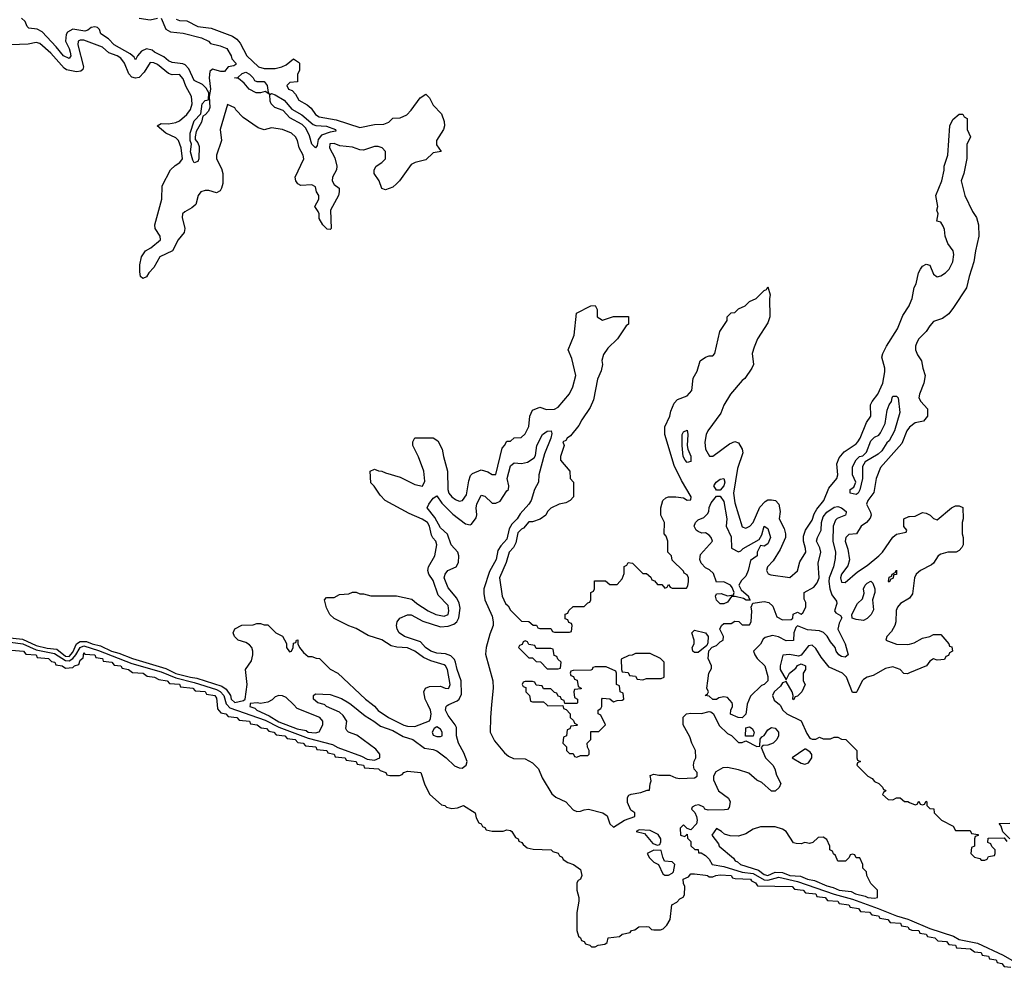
# Model space of a CAD drawing. Header units: inches. Extents: x 2710751 to 2829008, y 857003 to 965602.
# Tile 270 of 320: x 2805160 to 2810516, y 868570 to 873727. Entities that reach past the tile are written whole.
import ezdxf

# ---------------------------------------------------------------- set-up
doc = ezdxf.new("R2010")
doc.units = ezdxf.units.IN
doc.header["$MEASUREMENT"] = 0
for name, color, linetype in [('C8806', 7, 'Continuous'), ('C8807', 7, 'Continuous'), ('C8816', 7, 'Continuous'), ('C8817', 7, 'Continuous')]:
    doc.layers.add(name, color=color, linetype=linetype)

msp = doc.modelspace()

# ---------------------------------------------------------------- linework, layer by layer
at = {"layer": 'C8806', "color": 2}
for points, elevation in [([(2806234.1, 870000), (2806236.9, 869976.9), (2806254.8, 869954.8), (2806282, 869950), (2806294.8, 869934.8), (2806342, 869930), (2806354.8, 869914.8), (2806410.6, 869910), (2806415.3, 869895.3), (2806452, 869890), (2806474, 869874), (2806502, 869870), (2806514.8, 869854.8), (2806542, 869850), (2806554.8, 869834.8), (2806602, 869830), (2806614.8, 869814.8), (2806658, 869810), (2806674, 869794), (2806702, 869790), (2806714.8, 869774.8), (2806770.7, 869770), (2806776, 869756), (2806830.8, 869750), (2806836.9, 869736.9), (2806870.7, 869730), (2806876, 869716), (2806930, 869710.2), (2806936.9, 869696.9), (2806990.7, 869690), (2806996, 869676), (2807030.7, 869670), (2807036, 869656), (2807112, 869650), (2807121, 869641), (2807151, 869630), (2807158, 869618), (2807174, 869614), (2807226, 869614), (2807240.4, 869619.6), (2807250, 869631), (2807270, 869638), (2807342, 869630), (2807363.6, 869563.6), (2807390.7, 869510.7), (2807454.4, 869454.4), (2807472, 869450), (2807481, 869441), (2807510, 869434.8), (2807542, 869438), (2807574, 869450), (2807638, 869410), (2807643.6, 869383.6), (2807656.9, 869356.9), (2807670, 869351), (2807676.9, 869336.9), (2807690, 869331), (2807698, 869318), (2807730.5, 869310.5), (2807789.2, 869310.8), (2807810, 869318), (2807830, 869314.8), (2807838, 869310), (2807856.9, 869276.9), (2807870.8, 869270), (2807876, 869256), (2807891.3, 869250), (2807898, 869238), (2807921, 869221), (2807953, 869213), (2808052, 869210), (2808061, 869201), (2808090, 869190.7), (2808096, 869176), (2808111, 869170), (2808116.9, 869156.9), (2808141, 869141), (2808172, 869130), (2808210, 869102), (2808218, 869070), (2808211, 869050), (2808198, 869042), (2808191.1, 869028.9), (2808191, 868990), (2808202, 868950), (2808202, 868930), (2808190.9, 868869.1), (2808190.8, 868770), (2808199.6, 868739.6), (2808210, 868731.3), (2808216, 868716), (2808231, 868710), (2808238, 868698), (2808262, 868690), (2808270, 868682), (2808290, 868682), (2808306, 868690), (2808343.1, 868696.9), (2808355.3, 868704.7), (2808362, 868730), (2808422, 868738), (2808438, 868750), (2808480.4, 868759.6), (2808488.7, 868770), (2808506, 868774), (2808528, 868790), (2808570, 868792.4), (2808582, 868790), (2808596, 868776), (2808610, 868774), (2808645.2, 868774.8), (2808660.4, 868779.6), (2808680.4, 868799.6), (2808698, 868830), (2808706.6, 868910), (2808735.3, 868924.7), (2808750, 868942), (2808768.9, 868951.1), (2808776.4, 868963.6), (2808778, 869010), (2808770, 869026), (2808769.5, 869050), (2808798, 869062), (2808810, 869078), (2808830, 869078), (2808890, 869072.4), (2808902, 869070), (2808910, 869062), (2808930, 869062), (2808946, 869070), (2808970, 869072.7), (2809030, 869070.2), (2809036.9, 869056.9), (2809052.5, 869052.5), (2809136, 869050), (2809140.7, 869040.7), (2809162, 869030), (2809174, 869014), (2809362, 869010), (2809374.8, 868994.8), (2809422, 868990), (2809434.8, 868974.8), (2809490, 868970.2), (2809495.3, 868955.3), (2809542, 868950), (2809554.4, 868934.4), (2809610, 868930.2), (2809616.9, 868916.9), (2809670.8, 868910), (2809676.9, 868896.9), (2809722, 868890), (2809734.4, 868874.4), (2809782, 868870), (2809794.8, 868854.8), (2809831, 868850), (2809838, 868838), (2809882, 868830), (2809894.4, 868814.4), (2809950.7, 868810), (2809956, 868796), (2809991, 868790), (2809998, 868778), (2810000, 868777.3)], -2), ([(2806286.2, 870000), (2806303, 869983), (2806494.9, 869914.9), (2806570, 869876.8), (2806730, 869817.7), (2806861.8, 869781.8), (2806890, 869765.6), (2807020, 869720), (2807050, 869703.2), (2807090, 869697.6), (2807119.3, 869710), (2807119.3, 869730), (2807096.6, 869756.6), (2806993.8, 869833.8), (2806948, 869850), (2806939, 869859), (2806934, 869870), (2806939.3, 869910), (2806920.7, 869940.7), (2806899.1, 869959.1), (2806828.7, 869990), (2806819.3, 869999.3), (2806817, 870000)], 2), ([(2806413.3, 870000), (2806412, 869990), (2806439.9, 869979.9), (2806451, 869970), (2806518.2, 869938.2), (2806570, 869906.8), (2806670, 869867.5), (2806718, 869858), (2806730, 869850.6), (2806770, 869846), (2806790, 869851.3), (2806809.2, 869890), (2806809.2, 869910), (2806792.7, 869930), (2806670, 869979.3), (2806649, 870000)], 6), ([(2806963.3, 870000), (2807039.5, 869939.5), (2807087.3, 869910), (2807122, 869882), (2807190, 869859.5), (2807245.3, 869825.3), (2807298.8, 869810), (2807362, 869762), (2807410, 869755.3), (2807430, 869748), (2807480.5, 869710), (2807526.2, 869666.2), (2807550, 869655.5), (2807566.3, 869653.7), (2807589.3, 869670), (2807594, 869690), (2807576.6, 869736.6), (2807546.6, 869790), (2807536.3, 869830), (2807535.6, 869875.6), (2807529.5, 869890), (2807490, 869941.2), (2807477, 869970), (2807479.5, 869990), (2807484.6, 869995.4), (2807495.2, 870000)], 2), ([(2807078.7, 870000), (2807090.6, 869990.6), (2807110, 869968), (2807166.8, 869930), (2807250, 869888.5), (2807270, 869881.6), (2807310, 869880.7), (2807388.7, 869911.3), (2807395.3, 869924.7), (2807399.3, 869950), (2807395.1, 869970), (2807380.2, 870000)], 6), ([(2807727.2, 870000), (2807720.5, 869930), (2807719.5, 869850), (2807742.3, 869802.3), (2807796.5, 869736.5), (2807819.5, 869719.5), (2807846.9, 869706.9), (2807910, 869704.9), (2807950, 869683), (2807981.6, 869650), (2808001.7, 869601.7), (2808054, 869514), (2808076.1, 869496.1), (2808130, 869470.4), (2808170, 869426.8), (2808190, 869418.8), (2808210, 869419.1), (2808230, 869427.3), (2808254, 869430), (2808332, 869410), (2808355.2, 869395.2), (2808371, 869351), (2808390, 869332), (2808450, 869371.3), (2808506, 869390), (2808506, 869410), (2808484.7, 869424.7), (2808466.3, 869466.3), (2808466, 869494), (2808473.6, 869506.4), (2808486.8, 869513.2), (2808539.3, 869520.7), (2808574, 869534), (2808586, 869534), (2808588.7, 869568.7), (2808595.3, 869584.7), (2808590, 869614), (2808610, 869621), (2808636.3, 869616.3), (2808695.9, 869615.9), (2808730, 869601), (2808750, 869598), (2808830, 869602), (2808846, 869610), (2808846, 869630), (2808828.4, 869648.4), (2808826, 869670), (2808828.4, 869691.6), (2808838, 869710), (2808835.3, 869750), (2808815.3, 869790), (2808804.7, 869824.7), (2808769.6, 869889.6), (2808769.4, 869930.6), (2808788, 869950), (2808810, 869954), (2808869.1, 869950.9), (2808910, 869962), (2808919.6, 869959.6), (2808934, 869950), (2808965.4, 869885.4), (2809010, 869842), (2809031.1, 869831.1), (2809070, 869794), (2809090, 869794), (2809110, 869802), (2809170, 869772), (2809186, 869774), (2809188.4, 869811.6), (2809196.4, 869823.6), (2809210, 869831.3), (2809230, 869862.8), (2809250, 869874.9), (2809270, 869872.4), (2809287.3, 869850), (2809287.3, 869830), (2809278.8, 869810), (2809258, 869790), (2809230, 869779), (2809202, 869778), (2809194, 869766), (2809216.3, 869710), (2809256.3, 869670), (2809266.8, 869650), (2809276.3, 869616.3), (2809301, 869570), (2809291.1, 869548.9), (2809270, 869528.7), (2809250, 869528.7), (2809196.2, 869576.2), (2809170, 869589.4), (2809125.8, 869625.8), (2809070, 869645.1), (2809010, 869657), (2808984.4, 869655.6), (2808945.8, 869634.2), (2808934, 869610), (2808934.8, 869590), (2808961, 869530), (2809014.9, 869490), (2809024.9, 869470), (2809019.9, 869440.1), (2809010.5, 869429.5), (2808993.2, 869426.8), (2808905.6, 869425.6), (2808886, 869430), (2808882, 869442), (2808854.6, 869454.6), (2808834, 869450), (2808818, 869442), (2808814, 869430), (2808832, 869412), (2808842, 869390), (2808844.7, 869370), (2808841, 869350), (2808810, 869318), (2808790, 869326), (2808770, 869346), (2808752.7, 869327.3), (2808754, 869290), (2808778, 869282), (2808790, 869294), (2808792.7, 869272.7), (2808810, 869254), (2808811.6, 869231.6), (2808832, 869212), (2808850, 869211.3), (2808852.7, 869192.7), (2808867.3, 869192.7), (2808890, 869178), (2808910, 869158), (2808926.8, 869130), (2808990, 869118.5), (2809090, 869087.8), (2809150, 869080.1), (2809210, 869046.7), (2809230, 869044.1), (2809290, 869060.5), (2809390, 869036.8), (2809590, 868968.7), (2809690, 868940.9), (2809830, 868890.9), (2809930, 868850.9), (2809991.8, 868831.8), (2810000, 868828.3)], 2), ([(2808024.9, 870000), (2808032.7, 869992.7), (2808114, 869994), (2808118, 869978), (2808132.7, 869972.7), (2808154, 869950), (2808154, 869930), (2808172.7, 869912.7), (2808178, 869898), (2808194, 869890), (2808190, 869886), (2808158, 869882), (2808152.7, 869867.3), (2808138, 869862), (2808134, 869830), (2808118, 869822), (2808114, 869790), (2808134, 869770), (2808134, 869750), (2808150, 869734), (2808170, 869734), (2808178, 869718), (2808190, 869714), (2808210, 869722), (2808250, 869722), (2808258, 869730), (2808258, 869750), (2808248.4, 869768.4), (2808246, 869790), (2808266, 869810), (2808267.3, 869852.7), (2808310, 869854), (2808346, 869890), (2808322, 869942), (2808306, 869950), (2808306, 869970), (2808322, 869978), (2808326, 869990), (2808326, 870000)], 6), ([(2809116.7, 870000), (2809110, 869948), (2809090, 869928), (2809068.9, 869928.9), (2809027.3, 869947.3), (2809028, 869970), (2809038, 869990), (2809036.7, 870000)], 2), ([(2809293.1, 870000), (2809296.9, 869996.9), (2809312, 869970), (2809332, 869950), (2809410, 869912), (2809442.4, 869842.4), (2809458, 869818), (2809470, 869811.3), (2809490, 869811.3), (2809510, 869822), (2809530, 869814), (2809570, 869814), (2809590, 869822), (2809610, 869822), (2809630, 869812), (2809654, 869810), (2809714, 869750), (2809714, 869710), (2809718, 869698), (2809734, 869690), (2809718, 869682), (2809714, 869670), (2809774, 869610), (2809796.9, 869596.9), (2809810, 869582), (2809834, 869570), (2809854, 869550), (2809858, 869538), (2809870, 869534), (2809872, 869530), (2809858, 869522), (2809854, 869510), (2809883.6, 869483.6), (2809910, 869482), (2809930, 869492), (2809950, 869492), (2809972.7, 869472.7), (2809991.6, 869471.6), (2810000, 869467.8)], 6)]:
    msp.add_lwpolyline(points, dxfattribs=dict(at, elevation=elevation))
for points, elevation in [([(2807430, 869878), (2807414, 869870), (2807404.7, 869850), (2807410, 869834), (2807430, 869826.8), (2807450, 869826.8), (2807458, 869830), (2807458, 869850), (2807450, 869866)], 6), ([(2809108, 869828), (2809110, 869874), (2809130, 869878.8), (2809144.7, 869870), (2809156, 869850), (2809150, 869828)], 2), ([(2809430, 869758), (2809362, 869710), (2809410, 869681), (2809430, 869676), (2809450, 869682), (2809468.7, 869710), (2809468.4, 869728.4), (2809460.4, 869740.4), (2809436.4, 869756.4)], 6), ([(2808530, 869318), (2808514, 869310), (2808558, 869298), (2808604.7, 869244.7), (2808630, 869234), (2808642, 869238), (2808647.3, 869252.7), (2808648, 869270), (2808633.6, 869293.6), (2808590, 869314)], 2), ([(2809270, 869335.3), (2809190, 869335.3), (2809150, 869321.2), (2809110, 869297.2), (2809070, 869284), (2809024.7, 869284.7), (2808994, 869294), (2808978, 869310), (2808950, 869326), (2808924.7, 869290), (2808962, 869242), (2808964.7, 869230), (2809043.6, 869163.6), (2809052, 869150), (2809064.9, 869144.9), (2809081, 869130), (2809178.4, 869098.4), (2809210, 869074.3), (2809230, 869069.5), (2809270, 869088.4), (2809310, 869086.8), (2809350, 869070.4), (2809406.3, 869066.3), (2809446, 869050), (2809482.8, 869042.8), (2809550, 869012.7), (2809584.7, 869004.7), (2809618, 868990), (2809682.4, 868982.4), (2809706.8, 868970), (2809758, 868958), (2809774, 868950), (2809810, 868946.8), (2809826, 868950), (2809826, 868990), (2809790, 869026), (2809768, 869070), (2809766, 869090), (2809746, 869110), (2809746, 869130), (2809730, 869166), (2809710, 869166), (2809702, 869182), (2809690, 869186), (2809678, 869182), (2809672.7, 869167.3), (2809651.6, 869148.4), (2809610, 869148), (2809598, 869178), (2809587.3, 869187.3), (2809582, 869202), (2809566, 869210), (2809566, 869230), (2809550, 869266), (2809530, 869278), (2809503.6, 869276.4), (2809474, 869250), (2809456, 869244), (2809430, 869248.7), (2809410, 869242), (2809383.1, 869243.1), (2809370, 869248), (2809329.3, 869309.3), (2809310, 869322)], 6), ([(2808610, 869208), (2808574, 869190), (2808586, 869166), (2808610, 869142), (2808634, 869130), (2808658.8, 869078.8), (2808670, 869071), (2808690, 869070.7), (2808710, 869082), (2808715.6, 869090), (2808724, 869130), (2808710, 869144), (2808668.4, 869148.4), (2808658, 869170), (2808650, 869206)], 2)]:
    msp.add_lwpolyline(points, close=True, dxfattribs=dict(at, elevation=elevation))
at = {"layer": 'C8807', "color": 2}
for points, elevation in [([(2806012, 873730), (2806030, 873722.8), (2806070, 873721), (2806130, 873691), (2806202, 873682), (2806318.5, 873638.5), (2806342, 873622), (2806359.8, 873599.8), (2806396, 873530), (2806458.8, 873470), (2806490, 873461.6), (2806550, 873461), (2806586, 873470), (2806610, 873482), (2806650, 873514), (2806676.9, 873496.9), (2806682, 873490), (2806682, 873450), (2806672, 873430), (2806671.6, 873388.4), (2806630, 873386), (2806614, 873370), (2806622, 873350), (2806642.8, 873342.8), (2806661.4, 873321.4), (2806678.8, 873290), (2806724.6, 873264.6), (2806745.1, 873245.1), (2806770, 873210.5), (2806790, 873199.5), (2806882.2, 873182.2), (2807010, 873140.3), (2807090, 873157.1), (2807141.2, 873158.8), (2807168, 873170), (2807190, 873192), (2807230, 873194), (2807266, 873210), (2807290, 873234), (2807338, 873302), (2807370, 873322), (2807390, 873302), (2807410, 873262), (2807455.3, 873215.3), (2807470, 873174), (2807471, 873150), (2807466, 873130), (2807426.8, 873070), (2807427.1, 873047.1), (2807452, 873010), (2807410, 873002), (2807370, 872965.2), (2807310.6, 872949.4), (2807290, 872939), (2807226, 872850), (2807210, 872834), (2807190, 872815.3), (2807150, 872802), (2807130, 872808), (2807115.3, 872850), (2807088.7, 872890), (2807088.7, 872910), (2807099, 872930), (2807130, 872950.8), (2807149.4, 872970.6), (2807149.5, 873010), (2807132, 873030), (2807110, 873038), (2807090, 873037.4), (2807030, 873016.4), (2807010, 873018.3), (2806970, 873033.5), (2806901.4, 873041.4), (2806870, 873052.6), (2806847.7, 873052.3), (2806845.3, 873030), (2806874.6, 872974.6), (2806885.3, 872930), (2806883.1, 872910), (2806861.6, 872870), (2806859.1, 872850), (2806870, 872831), (2806898, 872810), (2806898.8, 872790), (2806894.8, 872770), (2806851.3, 872690), (2806854, 872590), (2806850, 872586), (2806832.7, 872587.3), (2806808.7, 872610), (2806790, 872646), (2806788.7, 872670), (2806783.1, 872683.1), (2806766, 872710), (2806788, 872750), (2806788, 872770), (2806775.3, 872790), (2806770, 872818), (2806748.9, 872828.9), (2806690, 872824), (2806673.6, 872833.6), (2806662, 872850), (2806659, 872870), (2806705.2, 872970), (2806702.7, 872990), (2806680.9, 873030), (2806672, 873070), (2806661.2, 873090), (2806639, 873110), (2806590, 873129.2), (2806530, 873139), (2806490, 873128.7), (2806458, 873138), (2806375.1, 873195.1), (2806336, 873236), (2806330, 873248), (2806290, 873266), (2806251, 873130), (2806257.3, 873070), (2806230.8, 872990), (2806230.8, 872970), (2806257.5, 872917.5), (2806264.9, 872890), (2806264.5, 872835.5), (2806258.8, 872810), (2806250, 872795.3), (2806230, 872785.2), (2806190, 872797.2), (2806170, 872797.2), (2806146, 872790), (2806131, 872770), (2806118, 872722), (2806097.5, 872702.5), (2806058, 872682), (2806046.8, 872670), (2806044, 872650), (2806058.8, 872590), (2806054.8, 872570), (2806022.8, 872530), (2805991.3, 872470), (2805922.8, 872437.2), (2805890, 872378), (2805862, 872350), (2805850, 872328), (2805830, 872318), (2805818, 872330), (2805814.6, 872354.6), (2805813.6, 872393.6), (2805823.3, 872436.7), (2805845.2, 872470), (2805874, 872486), (2805926, 872530), (2805924.5, 872550), (2805896.9, 872590), (2805896.3, 872610), (2805932.8, 872750), (2805936.1, 872823.9), (2805981.6, 872910), (2806005.9, 872934.1), (2806031.5, 872950), (2806046, 872970), (2806039.1, 873030), (2806024.5, 873070), (2806010, 873084.5), (2805955.3, 873110), (2805908, 873150), (2805930, 873162), (2805970, 873160.7), (2806010, 873167.7), (2806030, 873176.3), (2806070, 873210.5), (2806090, 873239.1), (2806098.3, 873270), (2806094.7, 873310), (2806064.6, 873364.6), (2806050, 873405.2), (2806030, 873429.2), (2805990, 873426.6), (2805970, 873433.6), (2805910, 873482.9), (2805890, 873493), (2805870, 873494), (2805837.7, 873442.3), (2805810, 873412), (2805790, 873409.3), (2805770, 873414.5), (2805753.5, 873433.5), (2805731.1, 873490), (2805710, 873518), (2805690, 873530.9), (2805646.2, 873546.2), (2805610, 873578.3), (2805510, 873616), (2805490, 873615.4), (2805479.1, 873610), (2805477.6, 873590), (2805507.3, 873470), (2805503.5, 873456.5), (2805493.7, 873446.3), (2805470, 873442.7), (2805415.1, 873455.1), (2805403, 873463), (2805330, 873544.2), (2805270, 873596.9), (2805250, 873603.6), (2805206.4, 873593.6), (2805112, 873590)], 6), ([(2805930, 873736.3), (2805956.1, 873676.1), (2805980.9, 873660.9), (2806050, 873653.7), (2806150, 873627.7), (2806186.8, 873610), (2806198, 873598), (2806250, 873584.9), (2806286.8, 873570), (2806310.4, 873530), (2806314.4, 873514.4), (2806336, 873490), (2806336, 873484), (2806324.7, 873475.3), (2806294, 873470), (2806274.8, 873445.2), (2806254.4, 873445.6), (2806210, 873457.2), (2806194.4, 873445.6), (2806190.6, 873410), (2806198, 873350), (2806191.3, 873308.7), (2806194.4, 873250), (2806186.8, 873230), (2806170, 873209.2), (2806156.9, 873203.1), (2806150, 873168.7), (2806120.7, 873119.3), (2806114, 873090), (2806115.3, 873075.3), (2806130, 873058), (2806137.1, 873037.1), (2806135.5, 872970), (2806130, 872955.3), (2806110, 872949), (2806102, 872962), (2806090, 873008), (2806095.3, 873050), (2806087.6, 873070), (2806087, 873110), (2806110, 873176), (2806145.6, 873214.4), (2806153.2, 873270), (2806170, 873286.8), (2806188, 873292), (2806188.7, 873330), (2806175.3, 873355.3), (2806154.6, 873374.6), (2806110, 873397.2), (2806079.8, 873459.8), (2806061.3, 873481.3), (2806047.2, 873487.2), (2805990, 873494), (2805970, 873503.6), (2805945.3, 873525.3), (2805894, 873550), (2805880.9, 873560.9), (2805850, 873569.4), (2805823.4, 873556.6), (2805801, 873530), (2805790, 873508.7), (2805783.2, 873523.2), (2805761.2, 873541.2), (2805675.1, 873590), (2805643.6, 873623.6), (2805602, 873650), (2805594, 873674), (2805584, 873684), (2805570, 873689), (2805550, 873684), (2805531.3, 873670), (2805514.4, 873665.6), (2805450, 873675.3), (2805420.5, 873659.5), (2805413.2, 873646.8), (2805410.4, 873610), (2805430, 873570.8), (2805434.9, 873550), (2805438.4, 873530), (2805430, 873516), (2805399.5, 873530), (2805359.7, 873579.7), (2805282, 873662), (2805254.8, 873674.8), (2805210, 873682), (2805202, 873690), (2805190, 873718), (2805170, 873735.3)], 2), ([(2805810, 873734.9), (2805870, 873726.8), (2805910, 873736.4)], 2), ([(2807380.2, 870000), (2807365.2, 870030), (2807359, 870070), (2807368, 870090), (2807390, 870098.8), (2807450, 870101), (2807474, 870090), (2807490, 870086.8), (2807495.3, 870090), (2807501.2, 870110), (2807486.6, 870190), (2807477, 870210), (2807470, 870216.2), (2807397.5, 870237.5), (2807356, 870256), (2807309.2, 870290), (2807270, 870309.4), (2807212, 870312), (2807180.1, 870320.1), (2807130, 870352.3), (2807055.5, 870375.5), (2806990, 870414), (2806950, 870428), (2806870, 870468), (2806848, 870490), (2806830, 870526), (2806818, 870570), (2806830, 870582), (2806870, 870582), (2806900.4, 870599.6), (2806950, 870602), (2806970, 870612), (2806990, 870612), (2807010, 870602), (2807030, 870602), (2807070, 870592), (2807210, 870591.3), (2807293.4, 870573.4), (2807321, 870550), (2807382.8, 870510), (2807424.7, 870490), (2807470, 870480.4), (2807491.5, 870490), (2807495.1, 870510), (2807490, 870539), (2807436.2, 870596.2), (2807410, 870675.3), (2807385.2, 870710), (2807381.2, 870730), (2807384, 870750), (2807419, 870810), (2807428.7, 870870), (2807424, 870890), (2807407.2, 870907.2), (2807401, 870921), (2807389.4, 870970), (2807378.4, 870990), (2807350, 871009.4), (2807279.6, 871039.6), (2807148, 871110), (2807120.2, 871140.2), (2807088.4, 871188.4), (2807070, 871206), (2807066, 871270), (2807090, 871282), (2807111.3, 871271.3), (2807130, 871271), (2807150, 871261), (2807230, 871237.3), (2807310, 871198), (2807351.5, 871188.5), (2807363.7, 871216.3), (2807358.4, 871270), (2807330, 871348), (2807298, 871410), (2807298, 871430), (2807310, 871452), (2807410, 871452), (2807435.3, 871435.3), (2807458.8, 871390), (2807464.9, 871350), (2807487.7, 871270), (2807488.4, 871170), (2807494.8, 871150), (2807510, 871131), (2807530, 871116), (2807550, 871106.8), (2807568.9, 871111.1), (2807590, 871142), (2807602.7, 871217.3), (2807613.2, 871246.8), (2807623.2, 871256.8), (2807670, 871278), (2807706.8, 871266.8), (2807730, 871252), (2807750, 871252), (2807784.7, 871395.3), (2807798, 871410), (2807810, 871434), (2807830, 871434), (2807850, 871452), (2807887.3, 871452.7), (2807910, 871474), (2807930, 871514), (2807935.3, 871570), (2807950, 871602), (2807990, 871618), (2808026.4, 871606.4), (2808070, 871606.8), (2808090, 871618.8), (2808150, 871691.3), (2808169.3, 871730), (2808184.5, 871790), (2808163.2, 871883.2), (2808144, 871930), (2808176, 872010), (2808189.3, 872130.7), (2808266, 872170), (2808290, 872171.3), (2808302, 872150), (2808302, 872110), (2808330, 872092), (2808390, 872111.3), (2808471.6, 872111.6), (2808472, 872070), (2808459.6, 872060.4), (2808412, 871990), (2808359.8, 871940.2), (2808335.3, 871904.7), (2808327.1, 871872.9), (2808330.8, 871850), (2808323.5, 871816.5), (2808304, 871770), (2808281.3, 871658.7), (2808262.6, 871617.4), (2808217.3, 871550), (2808201.6, 871518.4), (2808156.7, 871463.3), (2808138, 871450), (2808130, 871438), (2808114, 871430), (2808122, 871410), (2808102, 871350), (2808102, 871330), (2808152, 871270), (2808154, 871230), (2808172, 871210), (2808172, 871130), (2808154, 871110), (2808130, 871098), (2808094, 871090), (2808050, 871068), (2808032, 871050), (2808022, 871030), (2807991, 871009), (2807950, 870995.3), (2807930, 870994), (2807900.7, 870959.3), (2807890, 870955.1), (2807870, 870935.1), (2807859.5, 870880.5), (2807845.5, 870854.5), (2807823, 870830), (2807806.6, 870773.4), (2807771, 870690), (2807784.7, 870590), (2807802, 870550), (2807816.9, 870536.9), (2807830, 870514), (2807890, 870454), (2807930, 870452), (2807952.7, 870432.7), (2807971.6, 870431.6), (2807978, 870418), (2807990, 870414), (2808050, 870414), (2808058, 870398), (2808070, 870394), (2808150, 870394), (2808162, 870398), (2808166, 870430), (2808162, 870442), (2808147.3, 870447.3), (2808142, 870462), (2808127.3, 870467.3), (2808127.3, 870492.7), (2808142, 870498), (2808147.3, 870512.7), (2808170, 870534), (2808230, 870534), (2808250, 870554), (2808262, 870558), (2808266, 870570), (2808266, 870610), (2808282, 870618), (2808286, 870630), (2808287.3, 870672.7), (2808347.3, 870672.7), (2808370, 870654), (2808410, 870654), (2808436.4, 870683.6), (2808447.3, 870712.7), (2808448.4, 870751.6), (2808462, 870758), (2808470, 870774), (2808494, 870770), (2808550, 870714), (2808570, 870714), (2808592.7, 870692.7), (2808598, 870678), (2808612.7, 870672.7), (2808630, 870654), (2808652.7, 870652.7), (2808670, 870634), (2808682, 870638), (2808690, 870654), (2808698, 870638), (2808710, 870634), (2808787.3, 870632.7), (2808794.6, 870645.4), (2808798, 870670), (2808798, 870690), (2808790, 870706), (2808775.3, 870715.3), (2808770, 870726), (2808710, 870786), (2808706, 870810), (2808686, 870830), (2808686, 870890), (2808676.4, 870916.4), (2808666, 870930), (2808668, 870990), (2808648, 871030), (2808648, 871070), (2808658, 871110), (2808674.6, 871125.4), (2808688.9, 871131.1), (2808730, 871131.3), (2808770, 871124.7), (2808790, 871112), (2808810, 871114), (2808813.2, 871130), (2808759.5, 871219.5), (2808720.5, 871300.5), (2808668.7, 871470), (2808669.2, 871510.8), (2808697.2, 871570), (2808702.7, 871597.3), (2808720.2, 871639.8), (2808739, 871661), (2808790, 871681), (2808816, 871710), (2808823.7, 871776.3), (2808844.7, 871815.3), (2808862, 871870), (2808890, 871891.3), (2808910, 871898), (2808930, 871898), (2808942, 871910), (2808968.7, 872030), (2809008, 872090), (2809008, 872110), (2809030, 872132), (2809050, 872134), (2809070, 872154), (2809106, 872170), (2809130, 872194), (2809166, 872210), (2809210, 872254), (2809222, 872258), (2809230, 872274), (2809242, 872230), (2809238, 872210), (2809241, 872110), (2809230, 872078), (2809174, 871990), (2809154.4, 871945.6), (2809144, 871910), (2809150.9, 871850.9), (2809142.8, 871830), (2809104.9, 871775.1), (2809090, 871764), (2809027.3, 871690), (2808990, 871628.7), (2808973.4, 871586.6), (2808904, 871490), (2808894.8, 871470), (2808887.7, 871427.7), (2808891, 871390), (2808911.6, 871351.6), (2808930, 871351.3), (2809020.2, 871419.8), (2809050, 871432), (2809070, 871424.7), (2809090.4, 871390.4), (2809092.7, 871370), (2809065.1, 871285.1), (2809042, 871150), (2809050, 871098), (2809090, 870967.3), (2809110, 870959.1), (2809132.3, 870970), (2809150, 870990.8), (2809185.8, 871074.2), (2809214.2, 871105.8), (2809230, 871114), (2809250, 871114.8), (2809270.6, 871110.6), (2809290, 871091.3), (2809296.3, 871050), (2809291.3, 871010), (2809318, 870958), (2809326.4, 870930), (2809326.4, 870910), (2809296.4, 870843.6), (2809258, 870782), (2809227.7, 870750), (2809222.8, 870730), (2809230.9, 870710.9), (2809245.2, 870705.2), (2809350, 870691), (2809391.7, 870728.3), (2809403.3, 870776.7), (2809436.2, 870830), (2809435.1, 870850), (2809423.6, 870890), (2809424.2, 870915.8), (2809433.6, 870950), (2809470, 871004), (2809481.8, 871038.2), (2809496.3, 871063.7), (2809534.7, 871110), (2809561.8, 871178.2), (2809604.5, 871230), (2809609.5, 871250), (2809605.1, 871310), (2809616.6, 871343.4), (2809644, 871376), (2809710, 871419.3), (2809719.6, 871430), (2809732.4, 871450), (2809765.4, 871534.6), (2809789.3, 871570), (2809788.2, 871631.8), (2809796.2, 871650), (2809827, 871690), (2809855.1, 871750), (2809865.6, 871810), (2809865.1, 871830), (2809849.4, 871890), (2809855.1, 871910), (2809875.1, 871950), (2809935.2, 872044.8), (2809963.5, 872116.5), (2809997.4, 872170), (2810000, 872176.2)], 6), ([(2810000, 871509.1), (2809986.4, 871490), (2809958.9, 871421.1), (2809843.1, 871290), (2809819.5, 871230), (2809806, 871154), (2809774, 871110), (2809765.5, 871090), (2809787.5, 871047.5), (2809790.7, 871030), (2809785.2, 871014.8), (2809766, 870990), (2809738, 870970), (2809711.3, 870930), (2809670, 870926), (2809654, 870910), (2809650.6, 870890), (2809665.1, 870845.1), (2809672.8, 870787.2), (2809664.2, 870755.8), (2809630.6, 870710), (2809625.3, 870690), (2809630, 870666), (2809650, 870664), (2809716.9, 870723.1), (2809770, 870757.3), (2809832.7, 870810), (2809852.3, 870830), (2809910, 870910.8), (2809930, 870926.8), (2809982, 870938), (2809986, 870950), (2809968.7, 870968.7), (2809970, 871011.3), (2809996.4, 871023.6), (2810000, 871023.9)], 6), ([(2807495.2, 870000), (2807540.5, 870019.5), (2807551.4, 870028.6), (2807564.2, 870055.8), (2807561.3, 870130), (2807539.7, 870190), (2807531.6, 870231.6), (2807525.3, 870245.3), (2807505.3, 870265.3), (2807476.3, 870276.3), (2807430, 870280.5), (2807396, 870290), (2807367.6, 870310), (2807340.9, 870340.9), (2807253.2, 870370), (2807223.7, 870390), (2807212.7, 870410), (2807209.2, 870430), (2807213.2, 870450), (2807228.7, 870470), (2807270, 870487.7), (2807290, 870488), (2807353, 870453), (2807450, 870422.4), (2807490, 870426.4), (2807522.3, 870437.7), (2807538, 870450), (2807548.3, 870471.7), (2807555.6, 870524.4), (2807551.3, 870551.3), (2807538.8, 870578.8), (2807490, 870636), (2807469.7, 870690.3), (2807474.5, 870710), (2807489.3, 870730), (2807535.1, 870750), (2807546.7, 870773.3), (2807549.7, 870810), (2807542.9, 870830), (2807506.6, 870870), (2807487.2, 870927.2), (2807450, 870962.7), (2807418.8, 871018.8), (2807376, 871070), (2807385.2, 871090), (2807410, 871122.8), (2807430, 871136), (2807456.5, 871096.5), (2807515.4, 871035.4), (2807584.4, 870984.4), (2807610, 870977.3), (2807618, 870982), (2807643.3, 871016.7), (2807647.2, 871032.8), (2807643.6, 871070), (2807646.3, 871090), (2807670, 871138.8), (2807690, 871134.8), (2807730, 871096.3), (2807750, 871095.5), (2807773.3, 871106.7), (2807810, 871162.8), (2807819, 871170), (2807821.2, 871190), (2807811.6, 871230), (2807830, 871298.8), (2807850, 871315.5), (2807890, 871312.4), (2807921.6, 871318.4), (2807958, 871342), (2807965.4, 871354.6), (2807974, 871410), (2808004.2, 871470), (2808030, 871487.7), (2808050.5, 871490.5), (2808054.9, 871474.9), (2808050, 871449), (2808014.7, 871365.3), (2807984.9, 871250), (2807982, 871210), (2807960.5, 871170), (2807943, 871110), (2807930.4, 871090), (2807882.6, 871037.4), (2807866, 871010), (2807837.4, 870982.6), (2807822.9, 870957.1), (2807810, 870899.3), (2807776.7, 870863.3), (2807761.4, 870838.6), (2807751.5, 870790), (2807715.8, 870724.2), (2807685.5, 870630), (2807684.1, 870604.1), (2807690.4, 870570), (2807730, 870481), (2807736.4, 870450), (2807734.9, 870430), (2807716.7, 870383.3), (2807697.6, 870310), (2807694.4, 870274.4), (2807734.4, 870130), (2807735.8, 870090), (2807727.2, 870000)], 2), ([(2809036.7, 870000), (2809035.3, 870010), (2809010, 870038), (2808990, 870042), (2808963.6, 870036.4), (2808950, 870028), (2808930, 870028), (2808910, 870046), (2808888.7, 870050), (2808902, 870058), (2808906, 870070), (2808898, 870090), (2808902.7, 870130), (2808909.3, 870170), (2808923.1, 870196.9), (2808924, 870210), (2808905.2, 870250), (2808908, 870292), (2808927.3, 870312.7), (2808950, 870322), (2808970, 870342), (2808986, 870350), (2808988, 870370), (2808969, 870410), (2808978, 870430), (2808990, 870442), (2809030, 870442), (2809050, 870454), (2809071.6, 870451.6), (2809090, 870434), (2809130, 870434), (2809138, 870450), (2809142, 870510), (2809138, 870530), (2809147.3, 870552.7), (2809210, 870561), (2809235.3, 870555.3), (2809256, 870536), (2809278, 870478), (2809310, 870462), (2809356.4, 870463.6), (2809366, 870470), (2809367.3, 870492.7), (2809390, 870502), (2809410, 870492), (2809420.4, 870499.6), (2809435.3, 870530), (2809435.3, 870555.3), (2809427.3, 870572.7), (2809428, 870610), (2809480.4, 870639.6), (2809498, 870662), (2809509.2, 870690), (2809502.7, 870770), (2809517.2, 870830), (2809512.5, 870852.5), (2809494, 870890), (2809499, 870910), (2809519, 870950), (2809522, 870990), (2809530, 871021), (2809550, 871047.3), (2809590, 871074), (2809610, 871078.8), (2809630, 871070.7), (2809654.8, 871050), (2809654.8, 871045.2), (2809651.3, 871030), (2809607.3, 871012.7), (2809597.3, 871002.7), (2809584.7, 870970), (2809582.8, 870890), (2809597.3, 870830), (2809595.3, 870795.3), (2809586.8, 870750), (2809562.8, 870690), (2809560.7, 870670), (2809566, 870630), (2809578, 870598), (2809603.6, 870563.6), (2809604.7, 870550), (2809592, 870510), (2809599.6, 870499.6), (2809624.7, 870484.7), (2809632, 870472), (2809617.1, 870442.9), (2809610.5, 870410), (2809650, 870331.3), (2809666, 870270), (2809650, 870257.2), (2809630, 870261.2), (2809615.3, 870270), (2809601.2, 870290), (2809595.3, 870310), (2809570, 870342), (2809552.9, 870372.9), (2809532.3, 870392.3), (2809510, 870400.9), (2809446, 870406), (2809390, 870428), (2809381, 870419), (2809370.8, 870390), (2809370, 870349.3), (2809330, 870347.3), (2809287.7, 870367.7), (2809255.5, 870375.5), (2809215.8, 870364.2), (2809204.4, 870355.6), (2809190, 870329.2), (2809152, 870290), (2809158, 870270), (2809170.8, 870250), (2809212.7, 870210), (2809230, 870152), (2809230.4, 870130), (2809210, 870109.5), (2809195.9, 870104.1), (2809135.2, 870044.8), (2809117.1, 870002.9), (2809116.7, 870000)], 2), ([(2810000, 870579.4), (2809951, 870550), (2809934.8, 870530), (2809928, 870512), (2809925.5, 870450), (2809920.5, 870430), (2809902.4, 870397.6), (2809876, 870370), (2809871.3, 870350), (2809928.6, 870328.6), (2809990, 870326), (2810000, 870328.8)], 6), ([(2805090, 870365.4), (2805175.6, 870355.6), (2805250, 870321.6), (2805310, 870307.8), (2805362.3, 870302.3), (2805410, 870263.5), (2805430, 870262), (2805450, 870285.3), (2805469.8, 870330.2), (2805490, 870342.7), (2805523, 870343), (2805554.9, 870330), (2805599.4, 870319.4), (2805659.3, 870290), (2805699.5, 870279.5), (2805773.4, 870250), (2805956.2, 870196.2), (2806010, 870169.5), (2806090, 870148.3), (2806123.8, 870143.8), (2806259.6, 870099.6), (2806283, 870083), (2806306.3, 870050), (2806310.8, 870030), (2806330, 870010.8), (2806378, 870022), (2806386, 870030), (2806397.2, 870110), (2806389.2, 870190), (2806421.5, 870238.5), (2806429.3, 870270), (2806429.3, 870290), (2806422.7, 870310), (2806410, 870325.2), (2806390, 870337.2), (2806348, 870350), (2806328, 870370), (2806322, 870390), (2806330, 870412), (2806368.4, 870431.6), (2806430, 870434), (2806450, 870442), (2806470, 870442), (2806490, 870434), (2806510, 870434), (2806554, 870390), (2806590, 870372), (2806611.6, 870331.6), (2806612, 870310), (2806627.5, 870287.5), (2806638, 870290), (2806648, 870310), (2806650, 870334), (2806662, 870338), (2806666, 870350), (2806672.7, 870352.7), (2806674, 870330), (2806682, 870310), (2806703.5, 870283.5), (2806730, 870262), (2806750, 870262), (2806772.7, 870252.7), (2806791.1, 870251.1), (2806850, 870192), (2806891.1, 870171.1), (2807041, 870030), (2807078.7, 870000)], 6), ([(2805083.7, 870343.7), (2805178, 870330), (2805250, 870298.1), (2805350, 870278.5), (2805410, 870239.2), (2805430, 870237.8), (2805449.9, 870250.1), (2805466.4, 870270), (2805489.1, 870310.9), (2805510, 870320.1), (2805590, 870294.5), (2805770, 870223.5), (2805930, 870178), (2806010, 870145.6), (2806110, 870120.8), (2806230, 870082), (2806251.4, 870071.4), (2806270, 870050.2), (2806283.1, 870003.1), (2806286.2, 870000)], 2), ([(2810000, 870172.1), (2809990, 870168), (2809970, 870168.7), (2809948.7, 870190), (2809910, 870206), (2809870, 870196.2), (2809802, 870158), (2809770, 870149.3), (2809750, 870136), (2809742.8, 870130), (2809714, 870070), (2809710, 870066), (2809690, 870066), (2809658, 870150), (2809635.3, 870170), (2809563.7, 870203.7), (2809518.7, 870258.7), (2809490, 870305.2), (2809470, 870322.7), (2809450, 870319.3), (2809410, 870268), (2809396.9, 870263.1), (2809347.7, 870272.3), (2809311.3, 870268.7), (2809296, 870210), (2809296, 870190), (2809330, 870134), (2809348, 870170), (2809382, 870198), (2809390, 870212), (2809410, 870222), (2809434, 870210), (2809434, 870190), (2809422, 870170), (2809422, 870130), (2809432, 870110), (2809414, 870070), (2809390, 870046), (2809378, 870042), (2809370, 870026), (2809366, 870030), (2809368, 870050), (2809362, 870070), (2809330, 870126), (2809310, 870118), (2809299.3, 870100.7), (2809264, 870070), (2809254.8, 870050), (2809264, 870024), (2809293.1, 870000)], 6), ([(2805115.3, 870295.3), (2805182, 870290), (2805193.7, 870273.7), (2805250.7, 870270), (2805256, 870256), (2805318, 870250), (2805334, 870234), (2805350.8, 870230), (2805356.9, 870216.9), (2805392, 870210), (2805410, 870198), (2805450, 870202), (2805458, 870210), (2805482, 870218), (2805490, 870242), (2805505.2, 870254.8), (2805510, 870282), (2805514.4, 870274.4), (2805570, 870270.2), (2805575.3, 870255.3), (2805610.6, 870250), (2805615.3, 870235.3), (2805662, 870230), (2805674.8, 870214.8), (2805711, 870210), (2805718, 870198), (2805752, 870190), (2805774.8, 870174.8), (2805832, 870170), (2805854.4, 870154.4), (2805894, 870150), (2805916.9, 870136.9), (2805962, 870130), (2805974.4, 870114.4), (2806030, 870110.2), (2806036, 870096), (2806102, 870090), (2806114.8, 870074.8), (2806170, 870070.2), (2806176, 870056), (2806222, 870050), (2806230, 870034), (2806234.1, 870000)], -2), ([(2808326, 870000), (2808326, 870030), (2808330, 870034), (2808370, 870032), (2808390, 870014), (2808410, 870022), (2808436.4, 870023.6), (2808446, 870030), (2808442, 870062), (2808426, 870070), (2808422, 870102), (2808406, 870110), (2808406, 870170), (2808402, 870182), (2808350, 870206), (2808290, 870206), (2808278, 870202), (2808274, 870190), (2808267.3, 870187.3), (2808170, 870186), (2808158, 870182), (2808154, 870170), (2808158, 870158), (2808172.7, 870152.7), (2808178, 870138), (2808192.7, 870132.7), (2808198, 870098), (2808214, 870090), (2808214, 870086), (2808178, 870082), (2808174, 870070), (2808178, 870038), (2808194, 870030), (2808194, 870010), (2808190, 870006), (2808126, 870006), (2808122, 870022), (2808107.3, 870027.3), (2808102, 870042), (2808090, 870046), (2808082, 870062), (2808070, 870066), (2808050, 870086), (2808010, 870086), (2808002, 870102), (2807970, 870106), (2807962, 870122), (2807950, 870126), (2807910, 870126), (2807898, 870122), (2807894, 870110), (2807898, 870098), (2807912.7, 870092.7), (2807914, 870070), (2807934, 870050), (2807938, 870018), (2807950, 870014), (2808010, 870014), (2808024.9, 870000)], 6), ([(2806817, 870000), (2806782, 870010), (2806758, 870030), (2806758, 870050), (2806770, 870058), (2806850, 870054), (2806910, 870032.7), (2806950.7, 870010), (2806963.3, 870000)], 2), ([(2806649, 870000), (2806610, 870038.4), (2806590, 870047), (2806570, 870049.3), (2806550, 870041.2), (2806534.4, 870025.6), (2806510, 870012.7), (2806470, 870005.2), (2806451.3, 870008.7), (2806414, 870006), (2806413.3, 870000)], 6)]:
    msp.add_lwpolyline(points, dxfattribs=dict(at, elevation=elevation))
for points, elevation in [([(2806518, 873322), (2806510, 873328), (2806496.4, 873336.4), (2806470, 873328.7), (2806446, 873330), (2806408, 873350), (2806381.2, 873381.2), (2806350, 873408), (2806328, 873410), (2806347.3, 873412.7), (2806370, 873434), (2806390, 873441), (2806410.8, 873430), (2806431, 873410), (2806436.9, 873396.9), (2806450.8, 873390.8), (2806490.8, 873390), (2806506.8, 873370), (2806511.1, 873331.1)], 2), ([(2806770, 873029.2), (2806749.6, 873050), (2806735.9, 873095.9), (2806716.9, 873136.9), (2806696.9, 873156.9), (2806630, 873194), (2806593.6, 873233.6), (2806549, 873250), (2806529, 873270), (2806523.2, 873283.2), (2806520.2, 873319.8), (2806530, 873324.7), (2806550, 873318), (2806598.8, 873290), (2806639.8, 873239.8), (2806694.8, 873210), (2806756.7, 873156.7), (2806771.6, 873151.6), (2806830, 873147.7), (2806878, 873130), (2806879.6, 873120.4), (2806850, 873116), (2806801.2, 873098.8), (2806784.7, 873075.3), (2806778, 873042)], 2), ([(2809710, 871143.7), (2809678, 871150), (2809678, 871170), (2809697.2, 871182.8), (2809708.7, 871210), (2809689.4, 871250), (2809690, 871294), (2809710, 871332), (2809728, 871350), (2809745.6, 871354.4), (2809766.3, 871373.7), (2809790, 871436), (2809810, 871456), (2809833.6, 871466.4), (2809842, 871478), (2809867, 871530), (2809878.6, 871601.4), (2809890, 871632), (2809902, 871650), (2809905.2, 871670), (2809910, 871678), (2809930, 871678), (2809938, 871670), (2809946.8, 871590), (2809918, 871490), (2809890, 871435.3), (2809876.3, 871423.7), (2809850, 871381.2), (2809830, 871362.7), (2809759.6, 871320.4), (2809743.6, 871296.4), (2809744.7, 871230), (2809730, 871168), (2809721, 871150)], 2), ([(2808790, 871317.2), (2808779.3, 871330), (2808769.7, 871350), (2808762.7, 871410), (2808762.7, 871470), (2808770, 871484.7), (2808790, 871494), (2808794.8, 871470), (2808790.6, 871410), (2808794, 871390), (2808810, 871352), (2808810, 871322)], 2), ([(2808950, 871166), (2808935.3, 871190), (2808948, 871210), (2808970, 871226), (2808990, 871231), (2808994.9, 871210), (2808990.4, 871190), (2808970, 871166)], 2), ([(2809070, 870831.3), (2809083.1, 870836.9), (2809095.3, 870850), (2809182, 870898), (2809196, 870924), (2809210, 870971), (2809230, 870958), (2809244.7, 870910), (2809230, 870875.3), (2809210, 870862), (2809190, 870866), (2809171.3, 870830), (2809171, 870810), (2809135.3, 870784.7), (2809122.8, 870730), (2809110, 870698), (2809085.4, 870674.6), (2809072, 870650), (2809084.7, 870624.7), (2809124.7, 870590), (2809123.6, 870583.6), (2809132.7, 870567.3), (2809112, 870568), (2809097.2, 870577.2), (2809052, 870588), (2809032.7, 870587.3), (2809010, 870558), (2808990, 870548.7), (2808970, 870549), (2808950, 870568.7), (2808945.2, 870590), (2808950, 870602), (2808976.4, 870603.6), (2809010, 870592), (2809042, 870598), (2809046, 870610), (2809036.4, 870636.4), (2809026, 870650), (2808990, 870668), (2808950, 870666), (2808933.6, 870713.6), (2808912.5, 870732.5), (2808890, 870743.7), (2808866.6, 870770), (2808859.3, 870790), (2808863.9, 870816.1), (2808928, 870890), (2808922, 870910), (2808910, 870922), (2808890, 870934), (2808870, 870933.2), (2808850, 870941.2), (2808839, 870950), (2808829.3, 870970), (2808835.3, 870990), (2808850, 871004.7), (2808881.2, 871018.8), (2808902, 871038), (2808909.3, 871050.7), (2808910, 871072), (2808922, 871098), (2808950, 871134), (2808970, 871134), (2808990, 871104.7), (2809006.8, 871010), (2809002.8, 870970), (2809030, 870912), (2809031.6, 870851.6)], 2), ([(2809890, 870666), (2809886, 870670), (2809890, 870694), (2809902, 870698), (2809906, 870710), (2809922, 870718), (2809930, 870732), (2809930, 870708), (2809914, 870706), (2809910, 870686), (2809898, 870682)], 2), ([(2809750, 870457.2), (2809710, 870463.7), (2809688, 870470), (2809686, 870490), (2809718, 870550), (2809744, 870576), (2809754, 870606), (2809749.3, 870630), (2809759, 870650), (2809770, 870661), (2809790, 870670.8), (2809799.8, 870659.8), (2809812, 870630), (2809812, 870610), (2809798, 870570), (2809803.6, 870516.4), (2809791.3, 870490), (2809770, 870469)], 2), ([(2808830, 870284), (2808822, 870290), (2808818, 870310), (2808828.7, 870330), (2808828.7, 870350), (2808815.3, 870390), (2808830, 870404.7), (2808890.5, 870390.5), (2808904.7, 870370), (2808903.6, 870336.4), (2808898, 870322), (2808850, 870284)], 2), ([(2807910, 870346), (2807898, 870342), (2807892.7, 870327.3), (2807878, 870322), (2807874, 870310), (2807930, 870254), (2807950, 870254), (2807970, 870234), (2807992.7, 870232.7), (2808030, 870194), (2808090, 870194), (2808102, 870198), (2808106, 870230), (2808087.3, 870247.3), (2808082, 870262), (2808067.3, 870267.3), (2808062, 870302), (2808050, 870306), (2807970, 870306), (2807962, 870322), (2807930, 870326), (2807922, 870342)], 6), ([(2808590, 870278), (2808510, 870278), (2808491.6, 870268.4), (2808472.7, 870267.3), (2808432.7, 870247.3), (2808434, 870190), (2808438, 870178), (2808470, 870174), (2808478, 870158), (2808510, 870154), (2808518, 870138), (2808550, 870134), (2808570, 870142), (2808650, 870142), (2808666, 870150), (2808666, 870230), (2808646, 870250)], 6)]:
    msp.add_lwpolyline(points, close=True, dxfattribs=dict(at, elevation=elevation))
at = {"layer": 'C8816', "color": 2}
for points, elevation in [([(2810000, 869467.8), (2810030, 869454), (2810042, 869458), (2810050, 869474), (2810058, 869458), (2810070, 869454), (2810082, 869458), (2810090, 869474), (2810094, 869470), (2810094, 869450), (2810110, 869434), (2810132.7, 869432.7), (2810134, 869410), (2810174, 869370), (2810238, 869338), (2810250, 869314), (2810330, 869314), (2810338, 869298), (2810372.7, 869292.7), (2810372.7, 869287.3), (2810358, 869282), (2810354, 869270), (2810354, 869230), (2810338, 869222), (2810334, 869190), (2810354, 869170), (2810382, 869162), (2810390, 869154), (2810410, 869154), (2810422, 869158), (2810430, 869174), (2810462, 869178), (2810466, 869190), (2810466, 869210), (2810447.3, 869227.3), (2810442, 869242), (2810426, 869250), (2810427.3, 869272.7), (2810514, 869274), (2810530, 869254)], 6), ([(2810546, 869270), (2810507.3, 869307.3), (2810498, 869338), (2810487.3, 869352.7), (2810546, 869354)], 6), ([(2810000, 868828.3), (2810110, 868781.7), (2810239, 868739), (2810270, 868722.3), (2810370, 868701.5), (2810510, 868635.9), (2810570, 868600.9)], 2), ([(2810000, 868777.3), (2810013, 868773), (2810050.7, 868770), (2810056, 868756), (2810091, 868750), (2810098, 868738), (2810138, 868730), (2810154, 868714), (2810202, 868710), (2810214.8, 868694.8), (2810250.7, 868690), (2810256, 868676), (2810332, 868670), (2810354.4, 868654.4), (2810390, 868650.3), (2810396, 868636), (2810430, 868630.3), (2810436, 868616), (2810470.8, 868610), (2810476.9, 868596.9), (2810502, 868590), (2810514.8, 868574.8), (2810550.7, 868570)], -2)]:
    msp.add_lwpolyline(points, dxfattribs=dict(at, elevation=elevation))
at = {"layer": 'C8817', "color": 2, "elevation": 6}
for points in [[(2810000, 872176.2), (2810014.3, 872210), (2810026, 872270), (2810035.6, 872290), (2810049.6, 872350.4), (2810059.3, 872370), (2810070, 872386), (2810090, 872396), (2810110, 872391.3), (2810130, 872342), (2810150, 872327.7), (2810170, 872334), (2810196, 872350), (2810216, 872370), (2810235.1, 872410), (2810241.2, 872450), (2810237.2, 872470), (2810209, 872510), (2810194, 872550), (2810190, 872586), (2810183.1, 872603.1), (2810170, 872626), (2810148, 872630), (2810155.3, 872670), (2810149, 872690), (2810154, 872710), (2810144, 872770), (2810175.3, 872850), (2810188.4, 872908.4), (2810188.7, 872930), (2810208.7, 872990), (2810219, 873150), (2810236.4, 873183.6), (2810270, 873214), (2810290, 873214), (2810298, 873198), (2810314, 873190), (2810314, 873130), (2810332, 873090), (2810312.7, 873047.3), (2810311.6, 872971.6), (2810294.8, 872890), (2810281, 872850), (2810301, 872770), (2810343.5, 872683.5), (2810364.7, 872650), (2810376, 872610), (2810377.3, 872550), (2810358.4, 872470), (2810350.5, 872410), (2810323.7, 872330), (2810310, 872268.7), (2810239.8, 872160.2), (2810213.4, 872126.6), (2810179.1, 872100.9), (2810130, 872084), (2810110, 872062), (2810090.4, 872029.6), (2810050.6, 871990), (2810040.4, 871970), (2810032.7, 871950), (2810033, 871930), (2810043.7, 871903.7), (2810066, 871870), (2810072, 871830), (2810084.7, 871790), (2810078.8, 871750), (2810054, 871690), (2810050.8, 871670), (2810061, 871650), (2810098, 871610), (2810098, 871570), (2810076.8, 871543.2), (2810030, 871532.7), (2810000.7, 871510), (2810000, 871509.1)], [(2810000, 871023.9), (2810030, 871026), (2810070, 871044.7), (2810090, 871042), (2810112, 871030), (2810130, 871012), (2810150, 871004.7), (2810228.7, 871070), (2810250, 871082), (2810270, 871082), (2810290, 871072), (2810291.3, 871010), (2810286, 870990), (2810286, 870930), (2810291.3, 870910), (2810291.3, 870870), (2810285.4, 870854.6), (2810270, 870838), (2810254, 870830), (2810209.1, 870829.1), (2810170, 870819.3), (2810156, 870810), (2810130.5, 870769.5), (2810119.5, 870760.5), (2810060.7, 870730), (2810035.5, 870710), (2810026.4, 870690), (2810017.1, 870602.9), (2810000.4, 870579.6), (2810000, 870579.4)], [(2810000, 870328.8), (2810024.5, 870335.5), (2810070, 870361), (2810110, 870371.3), (2810130, 870382), (2810170, 870382), (2810214, 870330), (2810218, 870318), (2810230, 870314), (2810234, 870290), (2810218, 870282), (2810212.7, 870267.3), (2810198, 870262), (2810190, 870246), (2810150, 870242), (2810130, 870248), (2810110, 870235.3), (2810092, 870210), (2810000, 870172.1)]]:
    msp.add_lwpolyline(points, dxfattribs=at)

doc.saveas('drawing.dxf')
